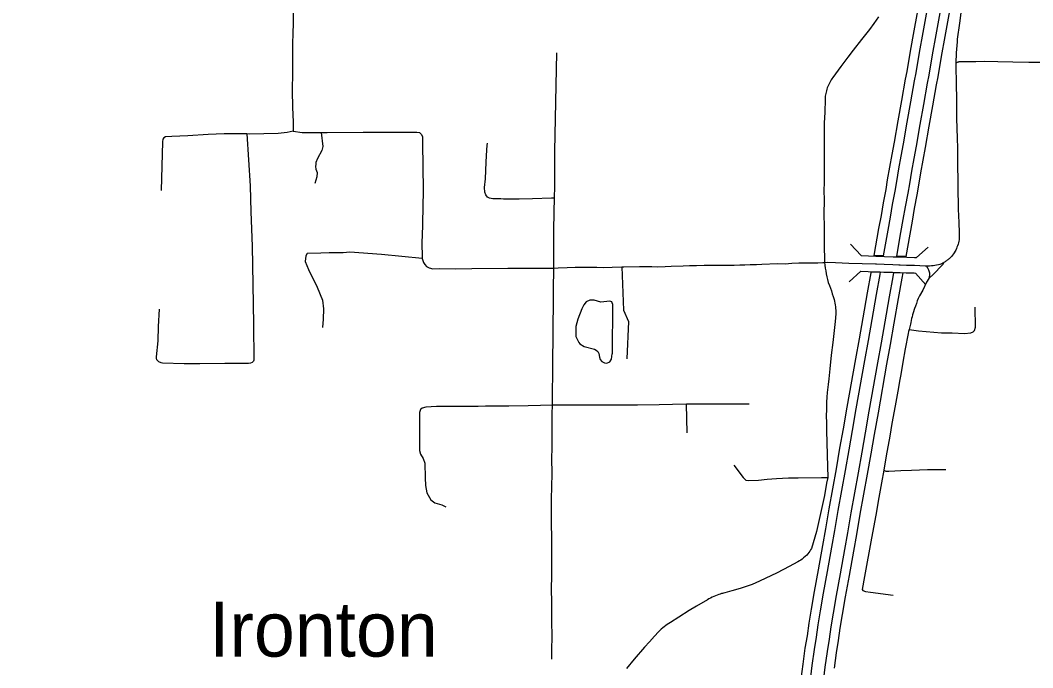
# Model space of a CAD drawing. Extents: x -19 to 366, y -4 to 359.
# Drawn here: x 154.161 to 156.004, y 183.524 to 184.705 of the extents above; entities that cross this region are included whole.
import ezdxf

# ---------------------------------------------------------------- set-up
doc = ezdxf.new("R2010")
doc.units = 0
for name, color, linetype in [('Level 19', 7, 'Continuous'), ('Level 24', 7, 'Continuous'), ('Level 31', 7, 'Continuous'), ('Level 35', 7, 'Continuous'), ('Level 37', 7, 'Continuous'), ('Level 39', 7, 'Continuous'), ('Level 60', 7, 'Continuous')]:
    doc.layers.add(name, color=color, linetype=linetype)

msp = doc.modelspace()

# ---------------------------------------------------------------- linework, layer by layer
at = {"layer": 'Level 19'}
for points in [[(155.7154, 184.2759), (155.7241, 184.3249), (155.7284, 184.3485), (155.7324, 184.3718), (155.737, 184.3962), (155.7398, 184.4136), (155.744, 184.437), (155.7482, 184.4598), (155.7522, 184.4824), (155.7588, 184.5216), (155.7654, 184.5586), (155.7725, 184.5972), (155.7751, 184.6114), (155.7815, 184.6485), (155.7881, 184.6851), (155.8031, 184.7688)], [(155.8189, 184.766), (155.8039, 184.6822), (155.7973, 184.6457), (155.7909, 184.6086), (155.7884, 184.5944), (155.7813, 184.5557), (155.7746, 184.5189), (155.7681, 184.4796), (155.764, 184.4569), (155.7599, 184.4341), (155.7557, 184.4109), (155.7528, 184.3934), (155.7482, 184.369), (155.7442, 184.3456), (155.7399, 184.3221), (155.7316, 184.2752), (155.7154, 184.2759)], [(155.7565, 184.2744), (155.7641, 184.3177), (155.7684, 184.3413), (155.7725, 184.3646), (155.7771, 184.3892), (155.78, 184.4067), (155.7841, 184.4297), (155.7883, 184.4526), (155.7923, 184.4754), (155.7989, 184.5147), (155.8055, 184.5513), (155.8126, 184.59), (155.8152, 184.6044), (155.8216, 184.6414), (155.8282, 184.6779), (155.8432, 184.7617)], [(155.859, 184.7588), (155.844, 184.675), (155.8374, 184.6386), (155.831, 184.6016), (155.8284, 184.5871), (155.8213, 184.5484), (155.8148, 184.5119), (155.8082, 184.4727), (155.8041, 184.4497), (155.7999, 184.4268), (155.7958, 184.404), (155.7929, 184.3864), (155.7883, 184.3618), (155.7843, 184.3385), (155.78, 184.3149), (155.7728, 184.2739), (155.7565, 184.2744)], [(155.5826, 183.5041), (155.5858, 183.531), (155.5899, 183.5602), (155.5937, 183.5828), (155.5969, 183.6055), (155.6013, 183.631), (155.6067, 183.6633), (155.6137, 183.7028), (155.6216, 183.7471), (155.6272, 183.7776), (155.6335, 183.8142), (155.6465, 183.8869), (155.6531, 183.9246), (155.6594, 183.9597), (155.6664, 183.9993), (155.682, 184.0876), (155.6885, 184.1239), (155.6953, 184.1622), (155.7033, 184.2077), (155.7098, 184.2443), (155.7101, 184.246)], [(155.7101, 184.246), (155.7264, 184.2459), (155.7256, 184.2414), (155.7191, 184.2049), (155.7112, 184.1595), (155.7044, 184.121), (155.6978, 184.0847), (155.6822, 183.9965), (155.6752, 183.9569), (155.6689, 183.9218), (155.6624, 183.8841), (155.6494, 183.8114), (155.643, 183.7748), (155.6374, 183.7442), (155.6296, 183.7), (155.6225, 183.6606), (155.6172, 183.6283), (155.6128, 183.603), (155.6096, 183.5804), (155.6058, 183.5577), (155.6018, 183.5289), (155.5985, 183.5022)], [(155.623, 183.4993), (155.6262, 183.5257), (155.6302, 183.554), (155.6339, 183.5766), (155.6371, 183.5992), (155.6414, 183.6242), (155.6468, 183.6564), (155.6538, 183.6957), (155.6616, 183.7399), (155.6672, 183.7705), (155.6736, 183.8071), (155.6866, 183.8799), (155.6932, 183.9175), (155.6994, 183.9526), (155.7065, 183.9923), (155.722, 184.0804), (155.7286, 184.1167), (155.7354, 184.1552), (155.7434, 184.2006), (155.7499, 184.2371), (155.7513, 184.2449), (155.7675, 184.244)], [(155.7675, 184.244), (155.7657, 184.2343), (155.7592, 184.1978), (155.7513, 184.1524), (155.7445, 184.1138), (155.7379, 184.0776), (155.7223, 183.9894), (155.7153, 183.9498), (155.709, 183.9147), (155.7025, 183.8771), (155.6895, 183.8043), (155.6831, 183.7676), (155.6775, 183.737), (155.6697, 183.6929), (155.6627, 183.6537), (155.6573, 183.6215), (155.653, 183.5967), (155.6498, 183.5742), (155.6461, 183.5516), (155.6422, 183.5236)]]:
    msp.add_lwpolyline(points, dxfattribs=at)
at = {"layer": 'Level 31'}
msp.add_line((155.3748, 183.9527), (155.3738, 184.0052), dxfattribs=at)
for points in [[(154.6631, 185.0017), (154.6626, 184.9851), (154.6623, 184.9665), (154.662, 184.9419), (154.6615, 184.9192), (154.6613, 184.8962), (154.6603, 184.8683), (154.6602, 184.8461), (154.6594, 184.8225), (154.6581, 184.7804), (154.6584, 184.7608), (154.6577, 184.7162), (154.6574, 184.699), (154.6566, 184.6812), (154.6563, 184.6618), (154.6563, 184.6429), (154.6562, 184.6102), (154.6556, 184.5759), (154.6563, 184.5462), (154.6572, 184.5188), (154.6575, 184.5026)], [(155.9026, 184.8897), (155.899, 184.874), (155.8949, 184.8492), (155.8902, 184.8247), (155.883, 184.7815), (155.8793, 184.7596), (155.8741, 184.7281), (155.8704, 184.6991), (155.8665, 184.6699), (155.8663, 184.6676), (155.8663, 184.6653), (155.8645, 184.6453), (155.8638, 184.6264)], [(155.723, 184.7107), (155.7149, 184.699), (155.7067, 184.6879), (155.6921, 184.6694), (155.6771, 184.65), (155.6672, 184.6372)], [(155.137, 184.6451), (155.1335, 184.4663), (155.1333, 184.4022), (155.1328, 184.3806)], [(155.6672, 184.6372), (155.6654, 184.6348), (155.6546, 184.6206), (155.6398, 184.6003), (155.6384, 184.5981), (155.637, 184.5958), (155.6357, 184.5934), (155.6344, 184.5911), (155.6332, 184.5887), (155.632, 184.5862), (155.631, 184.5838), (155.63, 184.5813), (155.6292, 184.5788), (155.6284, 184.5763), (155.6277, 184.5738), (155.6271, 184.5712), (155.6267, 184.5686), (155.6263, 184.566), (155.626, 184.5633), (155.6258, 184.5607), (155.6252, 184.5368), (155.6245, 184.5177), (155.6243, 184.4939), (155.6244, 184.463), (155.6241, 184.4407), (155.6242, 184.4299), (155.6244, 184.4221), (155.6242, 184.4095), (155.6239, 184.3937), (155.6242, 184.3781), (155.6239, 184.3508), (155.624, 184.329), (155.6241, 184.3097), (155.6241, 184.2926), (155.6248, 184.2682), (155.625, 184.2634)], [(155.8638, 184.6264), (155.8648, 184.6271), (155.8658, 184.6277), (155.8669, 184.6282), (155.868, 184.6286), (155.8692, 184.6289), (155.8703, 184.6292), (155.8715, 184.6294), (155.8727, 184.6294), (155.8847, 184.6297), (155.9007, 184.6297), (155.9156, 184.63), (155.9403, 184.6292), (155.9678, 184.6287), (155.9971, 184.6282), (156.0262, 184.628), (156.0507, 184.6279), (156.075, 184.6276), (156.0985, 184.6277)], [(155.8638, 184.6264), (155.8648, 184.5839), (155.865, 184.5649), (155.8651, 184.5385), (155.8653, 184.5243), (155.8659, 184.5091), (155.8665, 184.4881), (155.8669, 184.4733), (155.8672, 184.4608), (155.8672, 184.4467), (155.8673, 184.4325), (155.8679, 184.42), (155.8678, 184.4052), (155.8676, 184.3886), (155.8681, 184.3735), (155.8685, 184.3601), (155.8693, 184.3363), (155.8699, 184.3169), (155.8699, 184.3046), (155.8694, 184.3019), (155.8687, 184.2991), (155.868, 184.2964), (155.8671, 184.2937), (155.8661, 184.2911), (155.8651, 184.2885), (155.8638, 184.2859), (155.8625, 184.2835), (155.8611, 184.281), (155.8595, 184.2787), (155.8579, 184.2764), (155.8561, 184.2742), (155.8552, 184.2731), (155.854, 184.272), (155.853, 184.271), (155.8519, 184.27), (155.8507, 184.269), (155.8496, 184.2681), (155.8483, 184.2671), (155.8471, 184.2663), (155.8458, 184.2654), (155.8446, 184.2646), (155.8431, 184.2638), (155.8419, 184.2632)], [(154.6575, 184.5026), (154.6465, 184.5001), (154.6302, 184.4984), (154.5779, 184.4973), (154.5732, 184.4974)], [(154.6575, 184.5026), (154.6741, 184.5001), (154.7087, 184.5)], [(154.7087, 184.5), (154.7113, 184.4745), (154.7097, 184.4674), (154.7019, 184.4526), (154.6988, 184.4453), (154.6985, 184.4421), (154.6983, 184.4384), (154.6988, 184.4335), (154.701, 184.4269), (154.7005, 184.4192), (154.6966, 184.407)], [(154.7087, 184.5), (154.7196, 184.5), (154.7849, 184.5009), (154.8512, 184.5009), (154.8824, 184.5008), (154.8872, 184.5), (154.8908, 184.4973), (154.8929, 184.4925), (154.893, 184.4894), (154.8932, 184.4803), (154.894, 184.3955), (154.8933, 184.3633), (154.8922, 184.3087), (154.8917, 184.3043), (154.8916, 184.3007), (154.8924, 184.2709), (154.8926, 184.2704)], [(154.5732, 184.4974), (154.5495, 184.4977), (154.5321, 184.4974), (154.5028, 184.4964), (154.4658, 184.4941), (154.4368, 184.4927), (154.425, 184.4921), (154.4221, 184.4906), (154.4203, 184.4879), (154.4198, 184.4833), (154.4169, 184.3942)], [(154.5732, 184.4974), (154.5793, 184.403), (154.5801, 184.3553), (154.5825, 184.293), (154.5841, 184.2232), (154.5851, 184.1508)], [(155.1328, 184.3806), (155.1276, 184.3805), (155.0932, 184.3792), (155.0692, 184.3786), (155.0572, 184.3788), (155.0403, 184.3788), (155.0358, 184.3792), (155.0266, 184.3789), (155.0208, 184.3789), (155.0151, 184.3803), (155.0111, 184.3825), (155.0083, 184.3867), (155.0063, 184.3916), (155.006, 184.3996), (155.0075, 184.4159), (155.0086, 184.4462), (155.0098, 184.4682), (155.0109, 184.4764), (155.0111, 184.4806)], [(155.1328, 184.3806), (155.1322, 184.3557), (155.1316, 184.321), (155.1316, 184.2848), (155.1312, 184.2529)], [(154.8926, 184.2704), (154.8183, 184.278), (154.7608, 184.2822), (154.7486, 184.2808), (154.7229, 184.2806), (154.7077, 184.2804), (154.683, 184.2794), (154.6806, 184.275), (154.6793, 184.265), (154.6853, 184.2502), (154.7013, 184.2181), (154.7107, 184.1946), (154.7127, 184.1786), (154.712, 184.1598), (154.7107, 184.1444)], [(154.8926, 184.2704), (154.8948, 184.263), (154.8971, 184.2594), (154.9003, 184.2558), (154.9052, 184.2534), (154.912, 184.2518), (154.9238, 184.2519), (154.9532, 184.2517), (154.9825, 184.2521), (155.0481, 184.2527), (155.0836, 184.2529), (155.1249, 184.2526), (155.1312, 184.2529)], [(155.2558, 184.255), (155.2594, 184.255), (155.2882, 184.2558), (155.2992, 184.2556), (155.3107, 184.2558), (155.3211, 184.2554), (155.3345, 184.2558), (155.3459, 184.2562), (155.3673, 184.2568), (155.3793, 184.2574), (155.3916, 184.2577), (155.4056, 184.2582), (155.4185, 184.2582), (155.4356, 184.258), (155.4481, 184.258), (155.4603, 184.2583), (155.4706, 184.259), (155.4801, 184.2589), (155.4895, 184.2593), (155.5011, 184.2596), (155.5105, 184.2602), (155.5396, 184.2611), (155.553, 184.261), (155.5655, 184.2617), (155.5784, 184.2624), (155.5981, 184.2624), (155.6125, 184.2623), (155.622, 184.2634), (155.625, 184.2634)], [(155.625, 184.2634), (155.6295, 184.2636), (155.6448, 184.2631), (155.6691, 184.2622), (155.718, 184.2605), (155.7194, 184.2605), (155.7334, 184.26)], [(155.625, 184.2634), (155.6253, 184.2585), (155.6262, 184.2531), (155.6271, 184.2478), (155.6281, 184.2424), (155.6293, 184.2371), (155.6305, 184.2319), (155.6318, 184.2266), (155.6338, 184.2215), (155.6356, 184.2164), (155.6374, 184.2113), (155.639, 184.2061), (155.6407, 184.2009), (155.6422, 184.1957), (155.643, 184.1925), (155.6437, 184.1892), (155.6442, 184.186), (155.6447, 184.1824), (155.6451, 184.1795), (155.6453, 184.1762), (155.6454, 184.1729), (155.6454, 184.1696), (155.6442, 184.1556), (155.64, 184.1171), (155.6372, 184.0945), (155.6346, 184.0694), (155.6325, 184.0514), (155.6315, 184.0405), (155.63, 184.026), (155.6293, 184.0174), (155.6288, 184.0087), (155.6283, 183.9972), (155.6281, 183.9817), (155.6284, 183.973), (155.6287, 183.9562), (155.6305, 183.8911), (155.6311, 183.8715)], [(155.8099, 184.257), (155.8131, 184.2571), (155.8163, 184.2572), (155.8195, 184.2575), (155.8227, 184.2578), (155.8259, 184.2583), (155.8291, 184.2589), (155.8322, 184.2595), (155.8353, 184.2603), (155.837, 184.2609), (155.8387, 184.2616), (155.8403, 184.2623), (155.8419, 184.2632)], [(155.8419, 184.2632), (155.84, 184.259), (155.8229, 184.2415), (155.8148, 184.2339)], [(155.1312, 184.2529), (155.1311, 184.2132), (155.1306, 184.1892), (155.1303, 184.1461), (155.1301, 184.1188), (155.1297, 184.0939), (155.1294, 184.0585), (155.1288, 184.0293), (155.1288, 184.0028)], [(155.1312, 184.2529), (155.1399, 184.2533), (155.1562, 184.254), (155.1706, 184.2545), (155.181, 184.2546), (155.1871, 184.2548), (155.1984, 184.2549), (155.2106, 184.2548), (155.2222, 184.2543), (155.2384, 184.2547), (155.2558, 184.255)], [(155.2558, 184.255), (155.259, 184.1764), (155.268, 184.1554), (155.2651, 184.0878)], [(155.7334, 184.26), (155.7494, 184.2595)], [(155.7494, 184.2595), (155.7603, 184.2591), (155.7628, 184.2591), (155.7743, 184.2585), (155.7885, 184.2582), (155.8084, 184.257), (155.8099, 184.257)], [(155.8099, 184.257), (155.8111, 184.2557), (155.8121, 184.2542), (155.813, 184.2527), (155.8138, 184.2511), (155.8145, 184.2495), (155.815, 184.2478), (155.8155, 184.2461), (155.8158, 184.2444), (155.816, 184.2426), (155.816, 184.2409), (155.8159, 184.2391), (155.8157, 184.2373), (155.8153, 184.2356), (155.8148, 184.2339)], [(155.8148, 184.2339), (155.8109, 184.2273), (155.8037, 184.2129), (155.7976, 184.2021), (155.7957, 184.1975), (155.7938, 184.193), (155.7921, 184.1884), (155.7904, 184.1838), (155.7888, 184.1792), (155.7861, 184.1712), (155.7851, 184.1677), (155.7842, 184.1643), (155.7833, 184.1609), (155.7825, 184.1574), (155.7818, 184.1539), (155.7813, 184.1506), (155.7793, 184.1413)], [(154.5851, 184.1508), (154.5859, 184.0853), (154.5852, 184.0835), (154.5828, 184.0809), (154.5797, 184.0797), (154.5763, 184.0793), (154.5703, 184.0789), (154.5332, 184.0792), (154.4877, 184.0785), (154.4587, 184.0782), (154.4196, 184.0796), (154.4171, 184.0805), (154.4126, 184.0823), (154.4093, 184.0857), (154.4088, 184.0887), (154.4088, 184.0914), (154.4119, 184.1203), (154.4124, 184.1467), (154.4142, 184.1783)], [(155.7793, 184.1413), (155.7958, 184.1383), (155.8381, 184.1348), (155.8573, 184.1347), (155.8799, 184.1337), (155.8915, 184.1351), (155.8958, 184.1365), (155.8979, 184.139), (155.8999, 184.1451), (155.8992, 184.1815)], [(155.7793, 184.1413), (155.7781, 184.1374), (155.7772, 184.1339), (155.7717, 184.1056), (155.7677, 184.0815), (155.7636, 184.0587), (155.7617, 184.0471), (155.7597, 184.0355), (155.7535, 184.0016), (155.7476, 183.9696), (155.7437, 183.9463), (155.7373, 183.9108), (155.7329, 183.8846)], [(155.1288, 184.0028), (155.1078, 184.0026), (155.0853, 184.002), (155.0502, 184.0013), (155.0339, 184.0013), (155.0219, 184.001), (155.0076, 184.001), (154.9943, 184.0009), (154.9836, 184.0007), (154.9681, 184.0004), (154.951, 184.0004), (154.9294, 184.0007), (154.9182, 184.0005), (154.8988, 183.9995), (154.8921, 183.9975), (154.889, 183.9954), (154.8874, 183.9896), (154.8875, 183.9679), (154.8872, 183.9538), (154.8872, 183.9373), (154.8875, 183.9202), (154.8894, 183.9135), (154.8941, 183.9056), (154.8969, 183.8975), (154.8977, 183.8707), (154.8983, 183.8569), (154.9011, 183.8435), (154.9081, 183.8306), (154.9151, 183.8251), (154.9284, 183.8213), (154.9356, 183.8181)], [(155.1288, 184.0028), (155.1287, 183.9875), (155.1285, 183.9763), (155.1283, 183.9425), (155.1283, 183.925), (155.1279, 183.9067), (155.1285, 183.8777), (155.1273, 183.8316), (155.1273, 183.7915), (155.1279, 183.7573), (155.1278, 183.7126), (155.1277, 183.696), (155.1275, 183.664), (155.1276, 183.6478), (155.1276, 183.6304), (155.1277, 183.6171), (155.128, 183.6097), (155.1282, 183.5815), (155.1281, 183.557), (155.128, 183.5403)], [(155.3738, 184.0052), (155.3484, 184.0042), (155.3241, 184.0037), (155.2844, 184.0034), (155.2625, 184.0034), (155.2474, 184.0031), (155.2329, 184.003), (155.2154, 184.003), (155.1881, 184.0032), (155.1736, 184.0031), (155.1565, 184.0031), (155.1288, 184.0028)], [(155.4878, 184.0049), (155.3738, 184.0052)], [(155.4595, 183.8936), (155.4765, 183.8711), (155.4814, 183.8665), (155.4867, 183.8656), (155.5046, 183.8664), (155.5207, 183.8682), (155.5373, 183.8695), (155.5591, 183.8706), (155.5768, 183.8706), (155.6193, 183.8711), (155.6311, 183.8715)], [(155.7329, 183.8846), (155.7286, 183.8617), (155.7237, 183.8347), (155.7181, 183.8026), (155.7106, 183.7607), (155.6979, 183.6906), (155.6936, 183.6669), (155.6944, 183.6652), (155.6997, 183.6635), (155.7084, 183.6621), (155.7498, 183.6567)], [(155.7329, 183.8846), (155.7368, 183.8829), (155.7418, 183.8829), (155.764, 183.8839), (155.7831, 183.8848), (155.8127, 183.8858), (155.8316, 183.8858), (155.8458, 183.8859)], [(155.6311, 183.8715), (155.6287, 183.8611), (155.6251, 183.8382), (155.6102, 183.7731), (155.6011, 183.742), (155.5996, 183.7394), (155.598, 183.7368), (155.5963, 183.7344), (155.5945, 183.732), (155.5926, 183.7296), (155.5897, 183.7271), (155.5867, 183.7247), (155.5841, 183.7227), (155.5816, 183.7209), (155.5791, 183.7191), (155.5765, 183.7174), (155.5604, 183.7088), (155.5389, 183.6977), (155.5066, 183.6821), (155.4929, 183.6765), (155.4714, 183.6692), (155.456, 183.6645), (155.4432, 183.6611), (155.4412, 183.6606), (155.4392, 183.6601), (155.4372, 183.6596), (155.4352, 183.6589), (155.4324, 183.6579), (155.4296, 183.6567), (155.4265, 183.6556), (155.4234, 183.6543), (155.4204, 183.653), (155.4174, 183.6516), (155.4145, 183.65), (155.4116, 183.6484), (155.3916, 183.6367), (155.3785, 183.6287), (155.3596, 183.6169), (155.3442, 183.607), (155.3413, 183.6052), (155.3385, 183.6033), (155.3357, 183.6013), (155.333, 183.5992), (155.3303, 183.5971), (155.3277, 183.5948), (155.3252, 183.5925), (155.3227, 183.5902), (155.3151, 183.5818), (155.306, 183.5719), (155.2973, 183.5622), (155.2785, 183.5399), (155.2644, 183.5232)]]:
    msp.add_lwpolyline(points, dxfattribs=at)
at = {"layer": 'Level 35'}
for points in [[(155.2391, 184.1876), (155.2377, 184.1914), (155.2339, 184.1927), (155.2178, 184.1911), (155.2057, 184.1943), (155.1974, 184.1945), (155.1911, 184.1912), (155.1868, 184.1859), (155.1828, 184.1788), (155.1757, 184.1598), (155.1723, 184.1467), (155.172, 184.1323), (155.1724, 184.1281), (155.1774, 184.1173), (155.1793, 184.115), (155.1873, 184.1099), (155.2064, 184.1049), (155.2094, 184.1036), (155.2121, 184.1012), (155.214, 184.0974), (155.215, 184.0903), (155.2165, 184.0866), (155.2194, 184.0828), (155.2245, 184.0803), (155.2287, 184.0798), (155.2342, 184.0821), (155.2372, 184.087), (155.2383, 184.0965)], [(155.2391, 184.1876), (155.2383, 184.0965)]]:
    msp.add_lwpolyline(points, dxfattribs=at)
at = {"layer": 'Level 37'}
for points in [[(155.6724, 184.2964), (155.6918, 184.2757)], [(155.7922, 184.2723), (155.8135, 184.2912)], [(155.6908, 184.2473), (155.67, 184.2279)], [(155.8094, 184.2226), (155.7905, 184.2439)]]:
    msp.add_lwpolyline(points, dxfattribs=at)
at = {"layer": 'Level 39'}
for points in [[(155.6918, 184.2757), (155.7183, 184.2747), (155.7197, 184.2747), (155.7339, 184.2742), (155.7499, 184.2737)], [(155.7499, 184.2737), (155.7606, 184.2733), (155.7631, 184.2733), (155.7748, 184.2727), (155.789, 184.2724), (155.7922, 184.2722)], [(155.6908, 184.2473), (155.7176, 184.2463), (155.719, 184.2463), (155.7329, 184.2458)], [(155.7329, 184.2458), (155.7489, 184.2453), (155.7601, 184.2449), (155.7625, 184.2449), (155.7738, 184.2443), (155.7879, 184.244), (155.7905, 184.2439)]]:
    msp.add_lwpolyline(points, dxfattribs=at)
at = {"layer": 'Level 60'}
msp.add_spline([(0, 180.8999), (7.1228, 180.9044), (14.2457, 180.9176), (21.3685, 180.9397), (28.4912, 180.9706), (35.614, 181.0103), (42.7366, 181.0589), (49.8592, 181.1163), (56.9818, 181.1825), (64.1042, 181.2575), (71.2266, 181.3414), (78.3488, 181.4341), (85.4709, 181.5357), (92.5929, 181.646), (99.7147, 181.7652), (106.8364, 181.8933), (113.9579, 182.0301), (121.0793, 182.1758), (128.2005, 182.3303), (135.3214, 182.4936), (142.4422, 182.6658), (149.5627, 182.8468), (156.683, 183.0366), (163.8031, 183.2352), (170.9229, 183.4427), (178.0425, 183.659), (185.1617, 183.8841), (192.2807, 184.1181), (199.3994, 184.3608), (206.5178, 184.6124), (213.6359, 184.8728), (220.7537, 185.1421), (227.8711, 185.4201), (234.9881, 185.707), (242.1048, 186.0027), (249.2212, 186.3073), (256.3371, 186.6206), (263.4526, 186.9428), (270.5678, 187.2738), (277.6825, 187.6136), (284.7968, 187.9622), (291.9107, 188.3197), (299.0241, 188.6859), (306.1371, 189.061), (313.2495, 189.4449), (320.3615, 189.8377), (327.4731, 190.2392), (334.5841, 190.6495), (341.6946, 191.0687)], degree=3, dxfattribs=at)

# ---------------------------------------------------------------- texts
at = {"layer": 'Level 24'}
msp.add_text('Ironton', height=0.1, dxfattribs=at).set_placement((154.5043, 183.5448))

doc.saveas('drawing.dxf')
